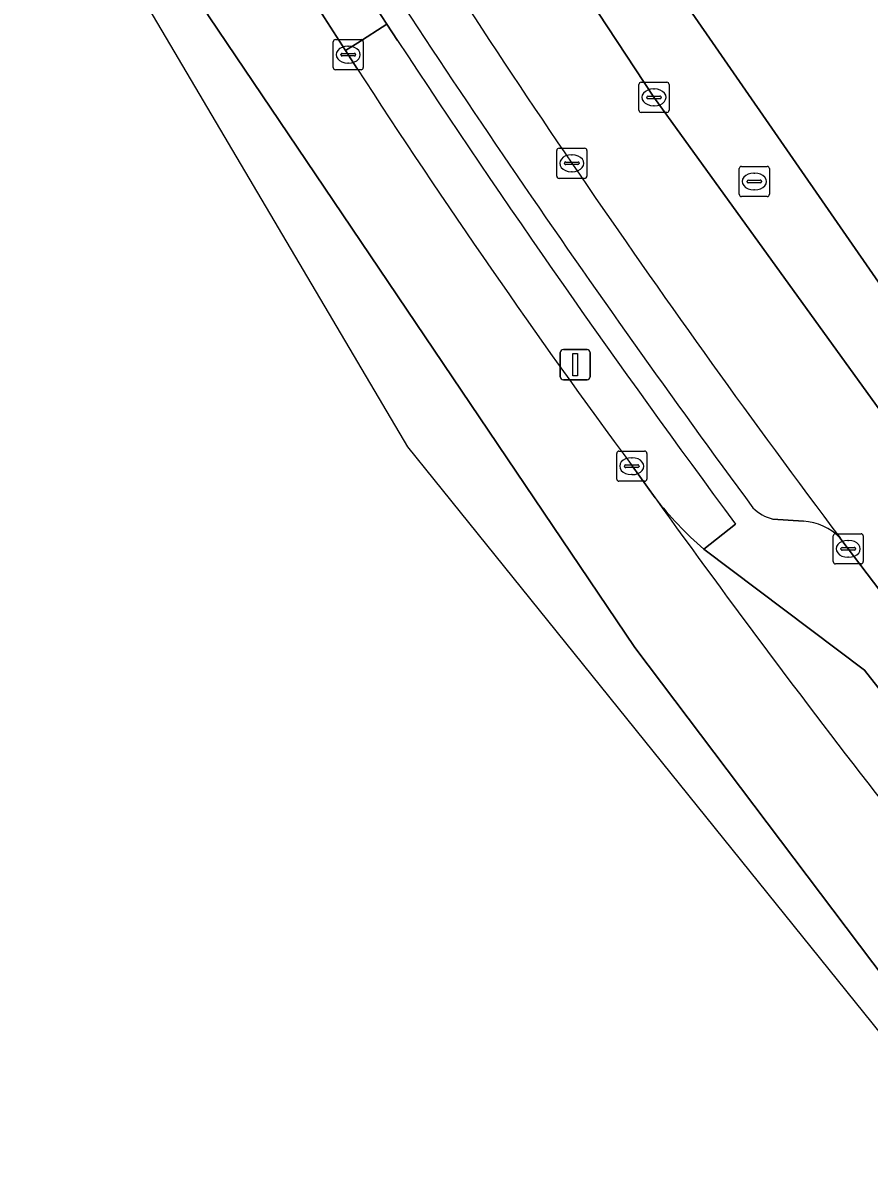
# Model space of a CAD drawing. Extents: x 160377 to 161131, y 383938 to 384853.
# Drawn here: x 160808.52 to 160836.63, y 384006.57 to 384044.37 of the extents above; entities that cross this region are included whole.
import ezdxf

# ---------------------------------------------------------------- set-up
doc = ezdxf.new("R2010")
doc.units = 0
for name, color, linetype in [('IMGEO_Brandkraan', 7, 'Continuous'), ('IMGEO_Erf', 7, 'Continuous'), ('IMGEO_Groenvoorziening', 7, 'Continuous'), ('IMGEO_Haag', 7, 'Continuous'), ('IMGEO_Kolk', 7, 'Continuous'), ('IMGEO_Lichtmast', 7, 'Continuous'), ('IMGEO_OVBaan_open', 7, 'Continuous'), ('IMGEO_Parkeervlak_open', 7, 'Continuous'), ('IMGEO_Rijbaan_lokaal_gesloten', 7, 'Continuous'), ('IMGEO_Rijbaan_lokaal_open', 7, 'Continuous'), ('IMGEO_Voetpad_open', 7, 'Continuous')]:
    doc.layers.add(name, color=color, linetype=linetype)

msp = doc.modelspace()

# ---------------------------------------------------------------- linework, layer by layer
at = {"layer": 'IMGEO_Brandkraan'}
for p, q in [((160832.315, 384038.671), (160832.315, 384039.523)), ((160832.39, 384039.597), (160833.242, 384039.597)), ((160833.316, 384039.523), (160833.316, 384038.671)), ((160832.574, 384039.091), (160832.574, 384039.103)), ((160833.012, 384039.054), (160832.614, 384039.054)), ((160832.617, 384039.14), (160833.015, 384039.14)), ((160832.803, 384039.377), (160832.828, 384039.377)), ((160833.058, 384039.103), (160833.058, 384039.091)), ((160832.826, 384038.817), (160832.801, 384038.817)), ((160833.242, 384038.597), (160832.39, 384038.597))]:
    msp.add_line(p, q, dxfattribs=at)
for points in [[(160832.315, 384038.671), (160832.315, 384039.523)], [(160832.39, 384039.597), (160833.242, 384039.597)], [(160833.316, 384039.523), (160833.316, 384038.671)], [(160833.242, 384038.597), (160832.39, 384038.597)]]:
    msp.add_lwpolyline(points, dxfattribs=at)
for centre, radius, start, end in [((160832.392, 384039.521), 0.0765, 91.552, 178.448), ((160832.392, 384039.521), 0.0765, 91.552, 178.448), ((160833.24, 384039.521), 0.0765, 1.552, 88.448), ((160833.24, 384039.521), 0.0765, 1.552, 88.448), ((160832.614, 384039.1), 0.0403, 85.8775, 175.7526), ((160832.611, 384039.09), 0.0366, 178.938, 274.7102), ((160833.015, 384039.097), 0.043, 264.8664, 352.4533), ((160833.019, 384039.102), 0.0386, 1.7309, 96.639), ((160832.392, 384038.673), 0.0765, 181.552, 268.448), ((160832.392, 384038.673), 0.0765, 181.552, 268.448), ((160833.24, 384038.673), 0.0765, 271.552, 358.448), ((160833.24, 384038.673), 0.0765, 271.552, 358.448)]:
    msp.add_arc(centre, radius, start, end, dxfattribs=at)
for centre, major_axis, ratio, start_param, end_param in [((160832.802, 384039.097), (-0.387, 0.002), 0.722429, 4.712389, 7.853982), ((160832.827, 384039.097), (-0.39, 0.002), 0.717154, 1.570796, 4.712389)]:
    msp.add_ellipse(centre, major_axis=major_axis, ratio=ratio, start_param=start_param, end_param=end_param, dxfattribs=at)
at = {"layer": 'IMGEO_Erf'}
msp.add_lwpolyline([(160810.903, 384075.416), (160826.814, 384050.384), (160839.008, 384032.761), (160850.763, 384017.327), (160864.866, 384000), (160884.176, 383976.276)], dxfattribs=at)
at = {"layer": 'IMGEO_Groenvoorziening'}
for points in [[(160820.969, 384043.783), (160820.617, 384044.321), (160819.654, 384043.706), (160819.24, 384043.449), (160819.619, 384042.861)], [(160828.756, 384029.657), (160829.52, 384028.591)], [(160831.135, 384026.894), (160832.192, 384027.722)]]:
    msp.add_lwpolyline(points, dxfattribs=at)
for centre, radius, start, end in [((161108.724, 384232.907), 344.341, 213.31449, 216.57517), ((161038.095, 384184.28), 260.252, 212.91494, 216.45055), ((160838.98, 384035.977), 12.002, 217.9812, 229.1823)]:
    msp.add_arc(centre, radius, start, end, dxfattribs=at)
at = {"layer": 'IMGEO_Haag'}
for points in [[(160820.969, 384043.783), (160820.617, 384044.321), (160819.654, 384043.706), (160819.24, 384043.449), (160819.619, 384042.861)], [(160828.756, 384029.657), (160829.52, 384028.591)], [(160831.135, 384026.894), (160832.192, 384027.722)]]:
    msp.add_lwpolyline(points, dxfattribs=at)
for centre, radius, start, end in [((161108.724, 384232.907), 344.341, 213.31449, 216.57517), ((161038.095, 384184.28), 260.252, 212.91494, 216.45055), ((160838.98, 384035.977), 12.002, 217.9812, 229.1823)]:
    msp.add_arc(centre, radius, start, end, dxfattribs=at)
at = {"layer": 'IMGEO_Kolk'}
for p, q in [((160818.831, 384042.882), (160818.831, 384043.734)), ((160818.906, 384043.808), (160819.758, 384043.808)), ((160819.319, 384043.588), (160819.344, 384043.588)), ((160819.832, 384043.734), (160819.832, 384042.882)), ((160819.09, 384043.302), (160819.09, 384043.314)), ((160819.528, 384043.265), (160819.13, 384043.265)), ((160819.133, 384043.351), (160819.531, 384043.351)), ((160819.574, 384043.314), (160819.574, 384043.302)), ((160819.342, 384043.028), (160819.317, 384043.028)), ((160819.758, 384042.808), (160818.906, 384042.808)), ((160828.983, 384041.464), (160828.983, 384042.316)), ((160829.058, 384042.39), (160829.91, 384042.39)), ((160829.471, 384042.17), (160829.496, 384042.17)), ((160829.984, 384042.316), (160829.984, 384041.464)), ((160829.242, 384041.884), (160829.242, 384041.896)), ((160829.68, 384041.847), (160829.282, 384041.847)), ((160829.285, 384041.933), (160829.683, 384041.933)), ((160829.726, 384041.896), (160829.726, 384041.884)), ((160829.91, 384041.39), (160829.058, 384041.39)), ((160829.494, 384041.61), (160829.469, 384041.61)), ((160826.33, 384040.201), (160827.182, 384040.201)), ((160826.255, 384039.275), (160826.255, 384040.127)), ((160826.743, 384039.981), (160826.768, 384039.981)), ((160827.256, 384040.127), (160827.256, 384039.275)), ((160826.514, 384039.695), (160826.514, 384039.707)), ((160826.952, 384039.658), (160826.554, 384039.658)), ((160826.557, 384039.744), (160826.955, 384039.744)), ((160826.766, 384039.421), (160826.741, 384039.421)), ((160826.998, 384039.707), (160826.998, 384039.695)), ((160827.182, 384039.201), (160826.33, 384039.201)), ((160828.246, 384029.218), (160828.246, 384030.07)), ((160828.321, 384030.144), (160829.173, 384030.144)), ((160829.247, 384030.07), (160829.247, 384029.218)), ((160828.505, 384029.638), (160828.505, 384029.65)), ((160828.943, 384029.601), (160828.545, 384029.601)), ((160828.548, 384029.687), (160828.946, 384029.687)), ((160828.734, 384029.924), (160828.759, 384029.924)), ((160828.989, 384029.65), (160828.989, 384029.638)), ((160828.757, 384029.364), (160828.732, 384029.364)), ((160829.173, 384029.144), (160828.321, 384029.144)), ((160835.433, 384026.474), (160835.433, 384027.326)), ((160835.508, 384027.4), (160836.36, 384027.4)), ((160836.434, 384027.326), (160836.434, 384026.474)), ((160835.735, 384026.943), (160836.133, 384026.943)), ((160835.921, 384027.18), (160835.946, 384027.18)), ((160835.692, 384026.894), (160835.692, 384026.906)), ((160836.13, 384026.857), (160835.732, 384026.857)), ((160835.944, 384026.62), (160835.919, 384026.62)), ((160836.176, 384026.906), (160836.176, 384026.894)), ((160836.36, 384026.4), (160835.508, 384026.4))]:
    msp.add_line(p, q, dxfattribs=at)
for points in [[(160818.831, 384042.882), (160818.831, 384043.734)], [(160818.906, 384043.808), (160819.758, 384043.808)], [(160819.832, 384043.734), (160819.832, 384042.882)], [(160819.758, 384042.808), (160818.906, 384042.808)], [(160828.983, 384041.464), (160828.983, 384042.316)], [(160829.058, 384042.39), (160829.91, 384042.39)], [(160829.984, 384042.316), (160829.984, 384041.464)], [(160829.91, 384041.39), (160829.058, 384041.39)], [(160826.33, 384040.201), (160827.182, 384040.201)], [(160826.255, 384039.275), (160826.255, 384040.127)], [(160827.256, 384040.127), (160827.256, 384039.275)], [(160827.182, 384039.201), (160826.33, 384039.201)], [(160828.246, 384029.218), (160828.246, 384030.07)], [(160828.321, 384030.144), (160829.173, 384030.144)], [(160829.247, 384030.07), (160829.247, 384029.218)], [(160829.173, 384029.144), (160828.321, 384029.144)], [(160835.433, 384026.474), (160835.433, 384027.326)], [(160835.508, 384027.4), (160836.36, 384027.4)], [(160836.434, 384027.326), (160836.434, 384026.474)], [(160836.36, 384026.4), (160835.508, 384026.4)]]:
    msp.add_lwpolyline(points, dxfattribs=at)
for centre, radius, start, end in [((160818.908, 384043.732), 0.0765, 91.552, 178.448), ((160818.908, 384043.732), 0.0765, 91.552, 178.448), ((160819.756, 384043.732), 0.0765, 1.552, 88.448), ((160819.756, 384043.732), 0.0765, 1.552, 88.448), ((160819.13, 384043.311), 0.0403, 85.8775, 175.7526), ((160819.127, 384043.301), 0.0366, 178.938, 274.7102), ((160819.531, 384043.308), 0.043, 264.8664, 352.4533), ((160819.535, 384043.313), 0.0386, 1.7309, 96.639), ((160818.908, 384042.884), 0.0765, 181.552, 268.448), ((160818.908, 384042.884), 0.0765, 181.552, 268.448), ((160819.756, 384042.884), 0.0765, 271.552, 358.448), ((160819.756, 384042.884), 0.0765, 271.552, 358.448), ((160829.06, 384042.314), 0.0765, 91.552, 178.448), ((160829.06, 384042.314), 0.0765, 91.552, 178.448), ((160829.908, 384042.314), 0.0765, 1.552, 88.448), ((160829.908, 384042.314), 0.0765, 1.552, 88.448), ((160829.282, 384041.893), 0.0403, 85.8775, 175.7526), ((160829.279, 384041.883), 0.0366, 178.938, 274.7102), ((160829.683, 384041.89), 0.043, 264.8664, 352.4533), ((160829.687, 384041.895), 0.0386, 1.7309, 96.639), ((160829.06, 384041.466), 0.0765, 181.552, 268.448), ((160829.06, 384041.466), 0.0765, 181.552, 268.448), ((160829.908, 384041.466), 0.0765, 271.552, 358.448), ((160829.908, 384041.466), 0.0765, 271.552, 358.448), ((160826.332, 384040.125), 0.0765, 91.552, 178.448), ((160826.332, 384040.125), 0.0765, 91.552, 178.448), ((160827.18, 384040.125), 0.0765, 1.552, 88.448), ((160827.18, 384040.125), 0.0765, 1.552, 88.448), ((160826.554, 384039.704), 0.0403, 85.8775, 175.7526), ((160826.551, 384039.694), 0.0366, 178.938, 274.7102), ((160826.955, 384039.701), 0.043, 264.8664, 352.4533), ((160826.959, 384039.706), 0.0386, 1.7309, 96.639), ((160826.332, 384039.277), 0.0765, 181.552, 268.448), ((160826.332, 384039.277), 0.0765, 181.552, 268.448), ((160827.18, 384039.277), 0.0765, 271.552, 358.448), ((160827.18, 384039.277), 0.0765, 271.552, 358.448), ((160828.323, 384030.068), 0.0765, 91.552, 178.448), ((160828.323, 384030.068), 0.0765, 91.552, 178.448), ((160829.171, 384030.068), 0.0765, 1.552, 88.448), ((160829.171, 384030.068), 0.0765, 1.552, 88.448), ((160828.545, 384029.647), 0.0403, 85.8775, 175.7526), ((160828.542, 384029.637), 0.0366, 178.938, 274.7102), ((160828.946, 384029.644), 0.043, 264.8664, 352.4533), ((160828.95, 384029.649), 0.0386, 1.7309, 96.639), ((160828.323, 384029.22), 0.0765, 181.552, 268.448), ((160828.323, 384029.22), 0.0765, 181.552, 268.448), ((160829.171, 384029.22), 0.0765, 271.552, 358.448), ((160829.171, 384029.22), 0.0765, 271.552, 358.448), ((160835.51, 384027.324), 0.0765, 91.552, 178.448), ((160835.51, 384027.324), 0.0765, 91.552, 178.448), ((160836.358, 384027.324), 0.0765, 1.552, 88.448), ((160836.358, 384027.324), 0.0765, 1.552, 88.448), ((160835.732, 384026.903), 0.0403, 85.8775, 175.7526), ((160836.137, 384026.905), 0.0386, 1.7309, 96.639), ((160835.729, 384026.893), 0.0366, 178.938, 274.7102), ((160836.133, 384026.9), 0.043, 264.8664, 352.4533), ((160835.51, 384026.476), 0.0765, 181.552, 268.448), ((160835.51, 384026.476), 0.0765, 181.552, 268.448), ((160836.358, 384026.476), 0.0765, 271.552, 358.448), ((160836.358, 384026.476), 0.0765, 271.552, 358.448)]:
    msp.add_arc(centre, radius, start, end, dxfattribs=at)
for centre, major_axis, ratio, start_param, end_param in [((160819.318, 384043.308), (-0.387, 0.002), 0.722429, 4.712389, 7.853982), ((160819.343, 384043.308), (-0.39, 0.002), 0.717154, 1.570796, 4.712389), ((160829.47, 384041.89), (-0.387, 0.002), 0.722429, 4.712389, 7.853982), ((160829.495, 384041.89), (-0.39, 0.002), 0.717154, 1.570796, 4.712389), ((160826.742, 384039.701), (-0.387, 0.002), 0.722429, 4.712389, 7.853982), ((160826.767, 384039.701), (-0.39, 0.002), 0.717154, 1.570796, 4.712389), ((160828.733, 384029.644), (-0.387, 0.002), 0.722429, 4.712389, 7.853982), ((160828.758, 384029.644), (-0.39, 0.002), 0.717154, 1.570796, 4.712389), ((160835.92, 384026.9), (-0.387, 0.002), 0.722429, 4.712389, 7.853982), ((160835.945, 384026.9), (-0.39, 0.002), 0.717154, 1.570796, 4.712389)]:
    msp.add_ellipse(centre, major_axis=major_axis, ratio=ratio, start_param=start_param, end_param=end_param, dxfattribs=at)
at = {"layer": 'IMGEO_Lichtmast'}
for p, q in [((160826.374, 384032.615), (160826.374, 384033.415)), ((160826.374, 384033.415), (160826.374, 384032.615)), ((160826.474, 384033.515), (160827.264, 384033.515)), ((160827.264, 384033.515), (160826.474, 384033.515)), ((160827.364, 384033.415), (160827.364, 384032.615)), ((160827.364, 384032.615), (160827.364, 384033.415)), ((160827.264, 384032.515), (160826.474, 384032.515)), ((160826.474, 384032.515), (160827.264, 384032.515))]:
    msp.add_line(p, q, dxfattribs=at)
msp.add_lwpolyline([(160826.794, 384033.39), (160826.944, 384033.39), (160826.944, 384032.64), (160826.794, 384032.64), (160826.794, 384033.39)], dxfattribs=at)
for centre, start, end in [((160826.474, 384033.415), 90, 180), ((160826.474, 384033.415), 90, 180), ((160827.264, 384033.415), 0, 90), ((160827.264, 384033.415), 360, 90), ((160826.474, 384032.615), 180, 270), ((160826.474, 384032.615), 180, 270), ((160827.264, 384032.615), 270, 0), ((160827.264, 384032.615), 270, 0)]:
    msp.add_arc(centre, 0.1, start, end, dxfattribs=at)
at = {"layer": 'IMGEO_OVBaan_open'}
msp.add_lwpolyline([(160837.331, 384018.162), (160845.793, 384007.362), (160851.755, 384000), (160854.043, 383997.209), (160855.619, 383995.29), (160856.938, 383993.684), (160855.853, 383995.479), (160854.202, 383998.211), (160849.881, 384004.956), (160848.405, 384007.258), (160845.087, 384011.897), (160836.478, 384022.87), (160831.135, 384026.894)], dxfattribs=at)
for centre, radius, start, end in [((160838.98, 384035.977), 12.002, 217.9812, 229.1823), ((161103.447, 384225.614), 337.423, 215.72575, 217.93841)]:
    msp.add_arc(centre, radius, start, end, dxfattribs=at)
at = {"layer": 'IMGEO_Parkeervlak_open'}
msp.add_lwpolyline([(160833.429, 384027.889), (160834.449, 384027.815)], dxfattribs=at)
for centre, radius, start, end in [((161100.524, 384226.279), 331.299, 211.95105, 216.92054), ((161126.395, 384245.165), 365.05, 212.20811, 216.45318), ((160833.762, 384029.24), 1.391, 224.4891, 256.1709), ((160834.344, 384025.975), 1.843, 44.4194, 86.7284)]:
    msp.add_arc(centre, radius, start, end, dxfattribs=at)
at = {"layer": 'IMGEO_Rijbaan_lokaal_gesloten'}
for points in [[(160770.19, 384116.828), (160821.298, 384030.284), (160878.693, 383959.094), (160880.365, 383956.615), (160881.978, 383957.461), (160882.487, 383957.728), (160854.954, 383990.458), (160837.19, 384012.568), (160828.849, 384023.623), (160817.937, 384039.793), (160814.718, 384044.564), (160806.475, 384057.701), (160799.553, 384068.733), (160788.358, 384088.753), (160780.528, 384102.757), (160774.602, 384112.332), (160771.363, 384117.566), (160770.19, 384116.828)], [(160819.619, 384042.861), (160819.24, 384043.449), (160818.547, 384044.534), (160817.58, 384046.047), (160809.892, 384058.082), (160804.996, 384065.946), (160802.895, 384069.303), (160801.326, 384071.991), (160800.066, 384074.213), (160790.43, 384091.244)], [(160788.358, 384088.753), (160799.553, 384068.733), (160806.475, 384057.701), (160814.718, 384044.564), (160817.937, 384039.793), (160828.849, 384023.623), (160837.19, 384012.568), (160854.954, 383990.458), (160882.487, 383957.728), (160885.508, 383959.312), (160880.982, 383964.845), (160858.526, 383991.75), (160856.938, 383993.684), (160855.619, 383995.29), (160854.043, 383997.209), (160851.755, 384000), (160845.793, 384007.362), (160837.331, 384018.162)], [(160829.52, 384028.591), (160828.756, 384029.657)]]:
    msp.add_lwpolyline(points, dxfattribs=at)
for centre, radius, start, end in [((161038.095, 384184.28), 260.252, 212.91494, 216.45055), ((161103.447, 384225.614), 337.423, 215.72575, 217.93841)]:
    msp.add_arc(centre, radius, start, end, dxfattribs=at)
at = {"layer": 'IMGEO_Rijbaan_lokaal_open'}
for points in [[(160860.596, 383998.928), (160859.756, 384000), (160857.007, 384003.51), (160858.144, 384004.459), (160847.298, 384017.744), (160846.289, 384019.065), (160840.039, 384027.278), (160829.481, 384041.892), (160820.547, 384055.466)], [(160835.66, 384027.265), (160835.937, 384026.897), (160842.479, 384018.276), (160844.434, 384015.679), (160848.331, 384010.829)]]:
    msp.add_lwpolyline(points, dxfattribs=at)
msp.add_arc((161100.524, 384226.279), 331.299, 211.95105, 216.92054, dxfattribs=at)
at = {"layer": 'IMGEO_Voetpad_open'}
for points in [[(160801.966, 384084.783), (160810.34, 384071.52), (160811.084, 384071.991), (160816.406, 384063.584), (160815.664, 384063.109), (160820.547, 384055.466), (160829.481, 384041.892), (160840.039, 384027.278), (160840.756, 384027.824), (160847.006, 384019.612), (160846.289, 384019.065), (160847.298, 384017.744), (160858.144, 384004.459), (160861.785, 384000), (160882.172, 383975.03), (160884.176, 383976.276), (160864.866, 384000), (160850.763, 384017.327), (160839.008, 384032.761), (160826.814, 384050.384), (160810.903, 384075.416)], [(160817.519, 384050.595), (160812.681, 384058.185), (160812.001, 384057.76), (160816.869, 384050.174), (160817.615, 384048.987), (160818.366, 384047.804), (160818.774, 384047.165), (160818.91, 384046.954), (160819.184, 384046.527), (160819.414, 384046.171), (160819.644, 384045.814), (160820.425, 384044.614), (160820.617, 384044.321), (160820.969, 384043.783)], [(160832.192, 384027.722), (160831.135, 384026.894), (160836.478, 384022.87), (160845.087, 384011.897), (160848.405, 384007.258), (160849.881, 384004.956), (160851.703, 384006.09), (160850.741, 384007.635)], [(160834.449, 384027.815), (160833.429, 384027.889)], [(160835.937, 384026.897), (160835.66, 384027.265)], [(160848.331, 384010.829), (160844.434, 384015.679), (160842.479, 384018.276), (160835.937, 384026.897)]]:
    msp.add_lwpolyline(points, dxfattribs=at)
msp.add_lwpolyline([(160819.644, 384045.814), (160819.414, 384046.171), (160819.184, 384046.527), (160818.91, 384046.954), (160817.58, 384046.047), (160818.547, 384044.534), (160819.24, 384043.449), (160819.654, 384043.706), (160820.617, 384044.321), (160820.425, 384044.614)], close=True, dxfattribs=at)
for centre, radius, start, end in [((161126.395, 384245.165), 365.05, 212.20811, 216.45318), ((161108.724, 384232.907), 344.341, 213.31449, 216.57517), ((160833.762, 384029.24), 1.391, 224.4891, 256.1709), ((160834.344, 384025.975), 1.843, 44.4194, 86.7284)]:
    msp.add_arc(centre, radius, start, end, dxfattribs=at)

doc.saveas('drawing.dxf')
